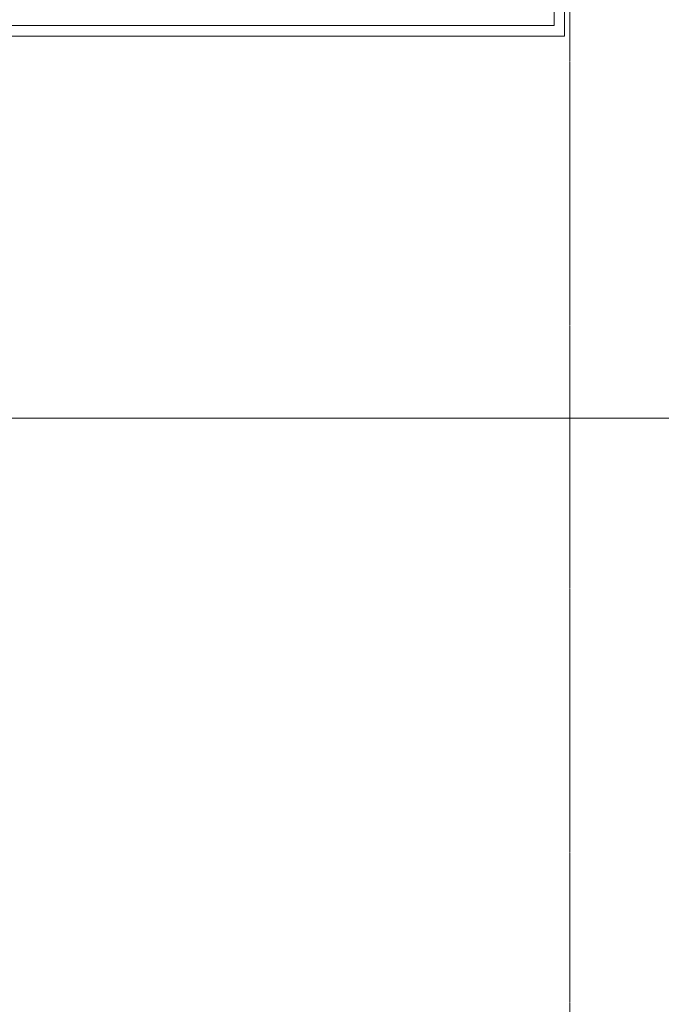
# Model space of a CAD drawing. Header units: inches. Extents: x -4136 to 1945, y -6639 to 12387.
# Tile 599 of 656: x -358 to -115, y 11061 to 11433. Entities that reach past the tile are written whole.
import ezdxf

# ---------------------------------------------------------------- set-up
doc = ezdxf.new("R2010")
doc.units = ezdxf.units.IN
doc.header["$MEASUREMENT"] = 0
doc.linetypes.add('Línea de rejilla', pattern=[0.875, 0.5, -0.125, 0.125, -0.125])
doc.layers.add('A-FLOR', color=7, linetype='Continuous', lineweight=9)
doc.layers.add('S-GRID', color=7, linetype='Continuous', lineweight=9)

# ---------------------------------------------------------------- blocks, each defined once
blk = doc.blocks.new('CTR - 1st Phase - Shell_rvt-2-DIAMOND PIERS')
at = {"layer": 'A-FLOR', "color": 254, "true_color": 0xcccccc}
for p, q in [((-3487.32, 11542.99), (-3487.32, 11430.99)), ((-3483.32, 11538.99), (-3483.32, 11426.99)), ((-3487.32, 11430.99), (-3819.32, 11430.99)), ((-3483.32, 11426.99), (-3822.82, 11426.99))]:
    blk.add_line(p, q, dxfattribs=at)

msp = doc.modelspace()

# ---------------------------------------------------------------- linework, layer by layer
at = {"layer": 'S-GRID', "color": 253, "linetype": 'Línea de rejilla', "true_color": 0xaaaaaa}
for p, q in [((-149.31004, 9772.6103), (-149.31004, 12288.55505)), ((1554.7685, 11282.4394), (-744.9363, 11282.4394))]:
    msp.add_line(p, q, dxfattribs=at)

# ---------------------------------------------------------------- block references
at = {"lineweight": 5}
msp.add_blockref('CTR - 1st Phase - Shell_rvt-2-DIAMOND PIERS', (3332.0137, 0), dxfattribs=at)

doc.saveas('drawing.dxf')
